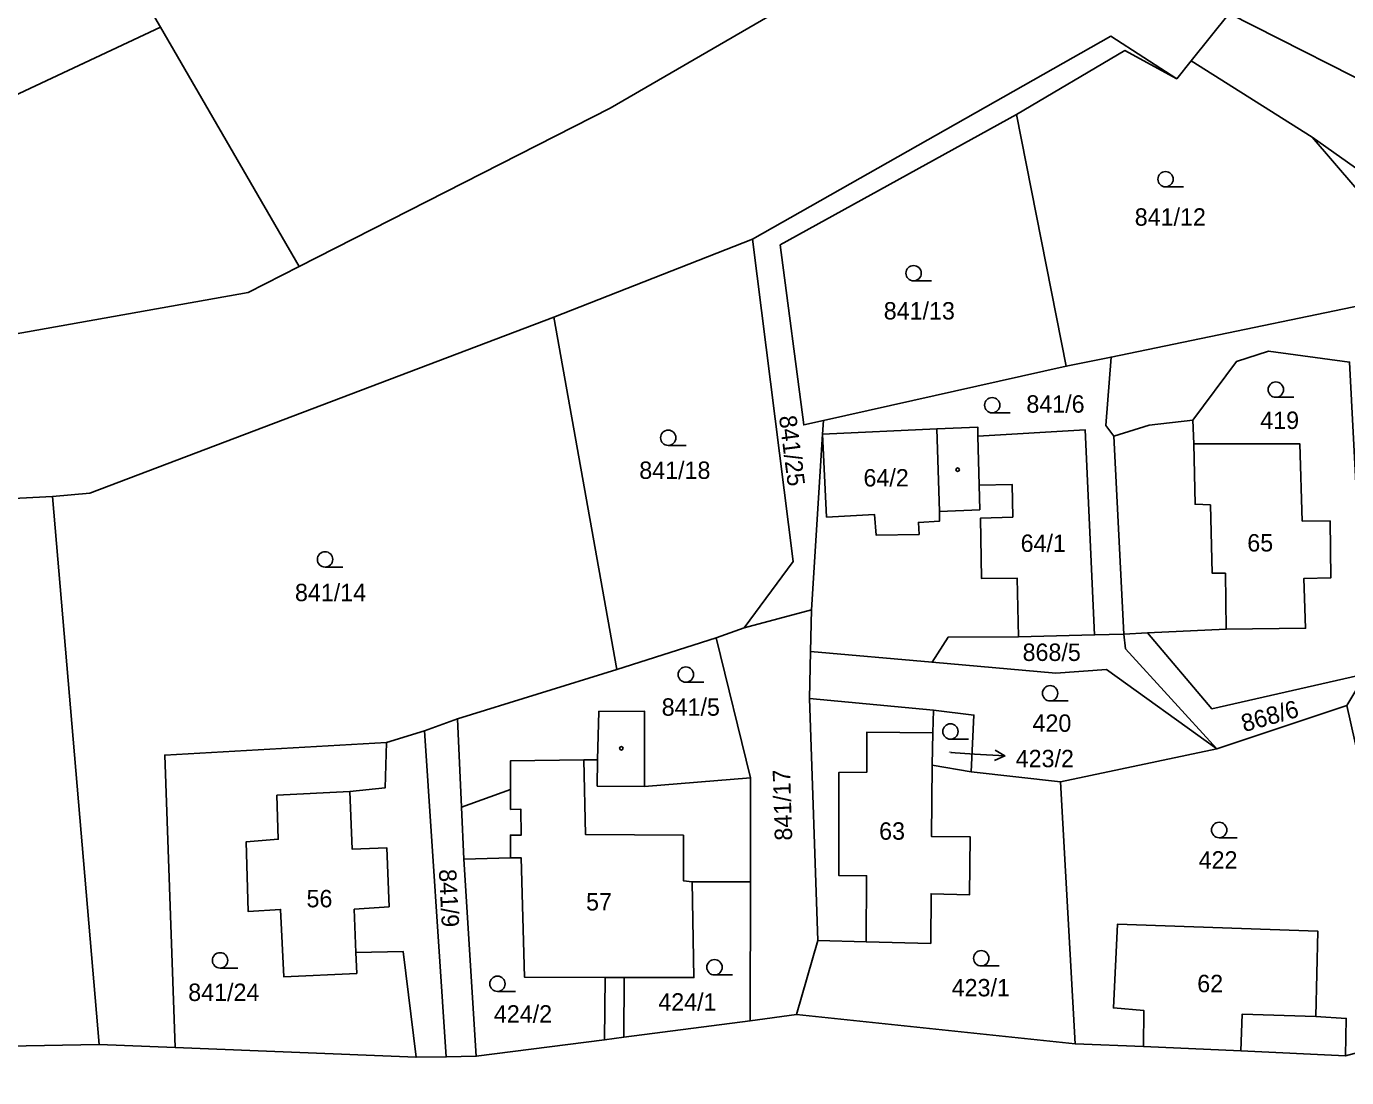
# Model space of a CAD drawing. Extents: x -654083 to -650132, y -1099819 to -1096699.
# Drawn here: x -652324.2 to -652195.2, y -1098431.8 to -1098329.1 of the extents above; entities that cross this region are included whole.
import ezdxf

# ---------------------------------------------------------------- set-up
doc = ezdxf.new("R2010")
doc.units = 0
for name, color, linetype in [('Hranice - vnitř_ kresba', 7, 'Continuous'), ('Obvody jako plochy', 7, 'Continuous'), ('Parcelní čísla', 7, 'Continuous'), ('Prvky pro prodl_ par_ č_', 7, 'Continuous'), ('Značky kultur', 7, 'Continuous'), ('Značky na budově ne v SPI', 7, 'Continuous')]:
    doc.layers.add(name, color=color, linetype=linetype)

msp = doc.modelspace()

# ---------------------------------------------------------------- linework, layer by layer
at = {"layer": 'Hranice - vnitř_ kresba'}
for p, q in [((-652235.23, -1098368.43), (-652234.96, -1098376.5)), ((-652210.12, -1098369.89), (-652210, -1098375.78)), ((-652231.1, -1098373.91), (-652227.86, -1098373.86)), ((-652227.86, -1098373.86), (-652227.81, -1098377.04)), ((-652210, -1098375.78), (-652208.48, -1098375.84)), ((-652208.48, -1098375.84), (-652208.33, -1098382.51)), ((-652227.81, -1098377.04), (-652230.95, -1098377.14)), ((-652230.95, -1098377.14), (-652230.85, -1098383.04)), ((-652208.33, -1098382.51), (-652207.03, -1098382.53)), ((-652207.03, -1098382.53), (-652206.96, -1098387.97)), ((-652230.85, -1098383.04), (-652227.39, -1098382.99)), ((-652227.39, -1098382.99), (-652227.24, -1098388.74)), ((-652242.08, -1098398.06), (-652242.06, -1098401.95)), ((-652235.62, -1098398.1), (-652242.08, -1098398.06)), ((-652269.72, -1098400.74), (-652269.58, -1098408.03)), ((-652268.38, -1098400.73), (-652268.43, -1098403.33)), ((-652244.8, -1098401.98), (-652244.81, -1098412.04)), ((-652242.06, -1098401.95), (-652244.8, -1098401.98)), ((-652268.43, -1098403.33), (-652263.79, -1098403.35)), ((-652292.37, -1098409.47), (-652292.6, -1098403.83)), ((-652276.91, -1098403.66), (-652276.89, -1098405.59)), ((-652276.89, -1098405.59), (-652275.87, -1098405.58)), ((-652275.87, -1098405.58), (-652275.85, -1098408.09)), ((-652276.9, -1098408.1), (-652276.91, -1098410.31)), ((-652276.9, -1098408.1), (-652275.85, -1098408.09)), ((-652269.58, -1098408.03), (-652259.99, -1098408.09)), ((-652259.99, -1098408.09), (-652259.99, -1098412.55)), ((-652292.37, -1098409.47), (-652288.99, -1098409.33)), ((-652288.99, -1098409.33), (-652288.74, -1098415.09)), ((-652259.99, -1098412.55), (-652259.15, -1098412.65)), ((-652244.81, -1098412.04), (-652242.1, -1098412.07)), ((-652242.1, -1098412.07), (-652242.13, -1098418.53)), ((-652288.74, -1098415.09), (-652292.17, -1098415.34)), ((-652292, -1098419.57), (-652292.17, -1098415.34)), ((-652265.8, -1098421.99), (-652267.65, -1098421.99)), ((-652205.38, -1098425.58), (-652205.53, -1098429.16)), ((-652198.18, -1098425.8), (-652205.38, -1098425.58))]:
    msp.add_line(p, q, dxfattribs=at)
at = {"layer": 'Obvody jako plochy'}
for points in [[(-652729.64, -1098315.8), (-652661.4, -1098344.97), (-652637.26, -1098355.21), (-652619.41, -1098357.13), (-652535.49, -1098366.17), (-652531.67, -1098372.21), (-652478.52, -1098362.63), (-652399.95, -1098365.36), (-652381.5, -1098366.27), (-652356.63, -1098362.42), (-652336.38, -1098361.13), (-652302.52, -1098355.1), (-652297.55, -1098352.57), (-652267.15, -1098337.1), (-652238.2, -1098320.29), (-652228.97, -1098312.1), (-652236.44, -1098315.73), (-652243.27, -1098309.38), (-652247.49, -1098304.55), (-652246.48, -1098301.27)], [(-652186.79, -1098310.96), (-652202.08, -1098321.61), (-652206.66, -1098327.84), (-652210.39, -1098332.49), (-652211.78, -1098334.22), (-652218.22, -1098330.08), (-652253.24, -1098349.9), (-652272.67, -1098357.52), (-652318, -1098374.7), (-652321.64, -1098375.04), (-652359.97, -1098376.98), (-652389.22, -1098379.47), (-652402.32, -1098381.08), (-652418.27, -1098386.43), (-652418.63, -1098382.46), (-652433.19, -1098384.93), (-652445.3, -1098386.68), (-652445.4, -1098388.53), (-652462.43, -1098389.36)], [(-652194.89, -1098361.9), (-652202.83, -1098360.84), (-652205.96, -1098361.83), (-652210.22, -1098367.56), (-652214.47, -1098368.05), (-652217.93, -1098369.15), (-652218.72, -1098368.08), (-652218.2, -1098361.41), (-652185.85, -1098354.71), (-652198.54, -1098339.93), (-652183.96, -1098350.25)], [(-652187.92, -1098427.67), (-652195.29, -1098429.64), (-652205.53, -1098429.16), (-652215.03, -1098428.74), (-652221.7, -1098428.49), (-652248.96, -1098425.63), (-652253.48, -1098426.24), (-652265.82, -1098427.83), (-652267.72, -1098428.08), (-652280.25, -1098429.7), (-652283.17, -1098429.76), (-652286.13, -1098429.8), (-652309.66, -1098428.83), (-652317.1, -1098428.56), (-652334.99, -1098428.88), (-652358.4, -1098430.17), (-652388.3, -1098430.78), (-652417.36, -1098431.78), (-652429.9, -1098431.64), (-652435.22, -1098431.58), (-652439.83, -1098431.38), (-652451.7, -1098430.8), (-652473.23, -1098422.33)]]:
    msp.add_lwpolyline(points, dxfattribs=at)
for points in [[(-652238.2, -1098320.29), (-652267.15, -1098337.1), (-652297.55, -1098352.57), (-652311.1, -1098329.18), (-652313.3, -1098325.37), (-652282.43, -1098312.02), (-652267.07, -1098305.69), (-652265.97, -1098301.83)], [(-652181.03, -1098342.49), (-652170.94, -1098327.01), (-652158.52, -1098336.49), (-652150.85, -1098325.58), (-652176.99, -1098308.27), (-652186.79, -1098310.96), (-652202.08, -1098321.61), (-652206.66, -1098327.84), (-652189.68, -1098336.44)], [(-652338.05, -1098327), (-652330.4, -1098325.42), (-652327.75, -1098326.79), (-652313.3, -1098325.37), (-652311.1, -1098329.18), (-652326.52, -1098336.41), (-652329.39, -1098329.93), (-652391.55, -1098354.62), (-652381.5, -1098366.27), (-652399.95, -1098365.36), (-652478.52, -1098362.63), (-652531.67, -1098372.21), (-652535.49, -1098366.17), (-652545.7, -1098345.51), (-652546.92, -1098343), (-652518.45, -1098354.28), (-652508.1, -1098348.73), (-652482.03, -1098339.62), (-652463.05, -1098328.79), (-652450.84, -1098332.97), (-652422.5, -1098351.89), (-652404.15, -1098351.55), (-652393.84, -1098350.3), (-652340.76, -1098328.13)], [(-652123.82, -1098393.2), (-652119.38, -1098407.08), (-652111.42, -1098409.61), (-652113.89, -1098393.93), (-652108.27, -1098386.27), (-652112.93, -1098384.7), (-652118.58, -1098384.7), (-652134.86, -1098374.22), (-652138.7, -1098371.78), (-652155.4, -1098360.1), (-652160.37, -1098356.72), (-652181.03, -1098342.49), (-652189.68, -1098336.44), (-652206.66, -1098327.84), (-652210.39, -1098332.49), (-652198.54, -1098339.93), (-652183.96, -1098350.25), (-652159.34, -1098367.48), (-652138.48, -1098380.69)], [(-652302.52, -1098355.1), (-652297.55, -1098352.57), (-652311.1, -1098329.18), (-652326.52, -1098336.41), (-652329.39, -1098329.93), (-652391.55, -1098354.62), (-652381.5, -1098366.27), (-652356.63, -1098362.42), (-652336.38, -1098361.13)], [(-652227.46, -1098337.72), (-652250.55, -1098350.46), (-652248.24, -1098368.04), (-652246.3, -1098367.6), (-652246.41, -1098368.95), (-652247.47, -1098386.1), (-652254.07, -1098387.86), (-652249.27, -1098381.39), (-652253.24, -1098349.9), (-652218.22, -1098330.08), (-652211.78, -1098334.22), (-652216.85, -1098331.48)], [(-652211.78, -1098334.22), (-652210.39, -1098332.49), (-652198.54, -1098339.93), (-652185.85, -1098354.71), (-652218.2, -1098361.41), (-652222.58, -1098362.31), (-652227.46, -1098337.72), (-652216.85, -1098331.48)], [(-652246.3, -1098367.6), (-652222.58, -1098362.31), (-652227.46, -1098337.72), (-652250.55, -1098350.46), (-652248.24, -1098368.04)], [(-652266.5, -1098391.91), (-652256.81, -1098388.84), (-652254.07, -1098387.86), (-652249.27, -1098381.39), (-652253.24, -1098349.9), (-652272.67, -1098357.52)], [(-652272.67, -1098357.52), (-652266.5, -1098391.91), (-652282.06, -1098396.74), (-652285.29, -1098397.91), (-652289, -1098399.06), (-652310.69, -1098400.28), (-652309.66, -1098428.83), (-652317.1, -1098428.56), (-652321.64, -1098375.04), (-652318, -1098374.7)], [(-652202.83, -1098360.84), (-652194.89, -1098361.9), (-652193.31, -1098392.36), (-652208.35, -1098395.78), (-652214.63, -1098388.35), (-652206.96, -1098387.97), (-652199.2, -1098387.9), (-652199.35, -1098383.02), (-652196.71, -1098382.97), (-652196.8, -1098377.41), (-652199.52, -1098377.42), (-652199.76, -1098369.87), (-652210.12, -1098369.89), (-652210.22, -1098367.56), (-652205.96, -1098361.83)], [(-652222.58, -1098362.31), (-652218.2, -1098361.41), (-652218.72, -1098368.08), (-652217.93, -1098369.15), (-652216.96, -1098388.47), (-652219.82, -1098388.54), (-652220.72, -1098368.52), (-652231.21, -1098369.14), (-652231.23, -1098368.25), (-652235.23, -1098368.43), (-652246.41, -1098368.95), (-652246.3, -1098367.6)], [(-652235.69, -1098391.21), (-652247.57, -1098390.17), (-652247.47, -1098386.1), (-652246.41, -1098368.95), (-652246, -1098377.03), (-652241.31, -1098376.79), (-652241.16, -1098378.8), (-652236.96, -1098378.73), (-652237.03, -1098377.56), (-652234.97, -1098377.44), (-652234.96, -1098376.5), (-652231.04, -1098376.32), (-652231.1, -1098373.91), (-652231.21, -1098369.14), (-652220.72, -1098368.52), (-652219.82, -1098388.54), (-652227.24, -1098388.74), (-652234.12, -1098388.76)], [(-652246.41, -1098368.95), (-652246, -1098377.03), (-652241.31, -1098376.79), (-652241.16, -1098378.8), (-652236.96, -1098378.73), (-652237.03, -1098377.56), (-652234.97, -1098377.44), (-652234.96, -1098376.5), (-652231.04, -1098376.32), (-652231.1, -1098373.91), (-652231.21, -1098369.14), (-652231.23, -1098368.25), (-652235.23, -1098368.43)], [(-652241.31, -1098376.79), (-652241.16, -1098378.8), (-652236.96, -1098378.73), (-652237.03, -1098377.56), (-652234.97, -1098377.44), (-652234.96, -1098376.5), (-652235.23, -1098368.43), (-652246.41, -1098368.95), (-652246, -1098377.03)], [(-652220.72, -1098368.52), (-652219.82, -1098388.54), (-652227.24, -1098388.74), (-652227.39, -1098382.99), (-652230.85, -1098383.04), (-652230.95, -1098377.14), (-652227.81, -1098377.04), (-652227.86, -1098373.86), (-652231.1, -1098373.91), (-652231.21, -1098369.14)], [(-652199.76, -1098369.87), (-652199.52, -1098377.42), (-652196.8, -1098377.41), (-652196.71, -1098382.97), (-652199.35, -1098383.02), (-652199.2, -1098387.9), (-652206.96, -1098387.97), (-652214.63, -1098388.35), (-652216.96, -1098388.47), (-652217.93, -1098369.15), (-652214.47, -1098368.05), (-652210.22, -1098367.56), (-652210.12, -1098369.89)], [(-652208.48, -1098375.84), (-652208.33, -1098382.51), (-652207.03, -1098382.53), (-652206.96, -1098387.97), (-652199.2, -1098387.9), (-652199.35, -1098383.02), (-652196.71, -1098382.97), (-652196.8, -1098377.41), (-652199.52, -1098377.42), (-652199.76, -1098369.87), (-652210.12, -1098369.89), (-652210, -1098375.78)], [(-652321.64, -1098375.04), (-652359.97, -1098376.98), (-652359, -1098401.81), (-652336.58, -1098401.09), (-652334.99, -1098428.88), (-652317.1, -1098428.56)], [(-652247.47, -1098386.1), (-652247.57, -1098390.17), (-652247.69, -1098394.75), (-652246.86, -1098418.38), (-652248.96, -1098425.63), (-652253.48, -1098426.24), (-652253.43, -1098412.65), (-652253.43, -1098402.5), (-652256.81, -1098388.84), (-652254.07, -1098387.86)], [(-652253.43, -1098402.5), (-652256.81, -1098388.84), (-652266.5, -1098391.91), (-652282.06, -1098396.74), (-652281.69, -1098405.36), (-652276.91, -1098403.66), (-652276.89, -1098400.83), (-652269.72, -1098400.74), (-652268.38, -1098400.73), (-652268.27, -1098396.02), (-652263.81, -1098395.98), (-652263.79, -1098403.35)], [(-652216.96, -1098388.47), (-652219.82, -1098388.54), (-652227.24, -1098388.74), (-652234.12, -1098388.76), (-652235.69, -1098391.21), (-652223.6, -1098392.27), (-652218.64, -1098391.92), (-652207.88, -1098399.67), (-652216.78, -1098389.9)], [(-652208.35, -1098395.78), (-652193.31, -1098392.36), (-652195.15, -1098395.44), (-652207.88, -1098399.67), (-652216.78, -1098389.9), (-652216.96, -1098388.47), (-652214.63, -1098388.35)], [(-652207.88, -1098399.67), (-652223.13, -1098402.91), (-652231.86, -1098401.92), (-652231.6, -1098396.37), (-652235.57, -1098395.9), (-652247.69, -1098394.75), (-652247.57, -1098390.17), (-652235.69, -1098391.21), (-652223.6, -1098392.27), (-652218.64, -1098391.92)], [(-652235.8, -1098413.82), (-652235.82, -1098418.68), (-652242.13, -1098418.53), (-652246.86, -1098418.38), (-652247.69, -1098394.75), (-652235.57, -1098395.9), (-652235.62, -1098398.1), (-652235.7, -1098401.28), (-652235.75, -1098408.24), (-652231.96, -1098408.27), (-652232.03, -1098413.92)], [(-652195.15, -1098395.44), (-652187.92, -1098427.67), (-652195.29, -1098429.64), (-652195.22, -1098426), (-652198.18, -1098425.8), (-652197.98, -1098417.49), (-652217.58, -1098416.8), (-652217.98, -1098424.97), (-652215.01, -1098425.22), (-652215.03, -1098428.74), (-652221.7, -1098428.49), (-652223.13, -1098402.91), (-652207.88, -1098399.67)], [(-652282.06, -1098396.74), (-652281.69, -1098405.36), (-652281.47, -1098410.45), (-652280.25, -1098429.7), (-652283.17, -1098429.76), (-652285.29, -1098397.91)], [(-652263.79, -1098403.35), (-652253.43, -1098402.5), (-652253.43, -1098412.65), (-652259.15, -1098412.65), (-652258.97, -1098422.01), (-652265.8, -1098421.99), (-652265.82, -1098427.83), (-652267.72, -1098428.08), (-652267.65, -1098421.99), (-652275.52, -1098421.98), (-652275.86, -1098410.31), (-652276.91, -1098410.31), (-652281.47, -1098410.45), (-652281.69, -1098405.36), (-652276.91, -1098403.66), (-652276.89, -1098400.83), (-652269.72, -1098400.74), (-652268.38, -1098400.73), (-652268.27, -1098396.02), (-652263.81, -1098395.98)], [(-652231.6, -1098396.37), (-652231.86, -1098401.92), (-652235.7, -1098401.28), (-652235.62, -1098398.1), (-652235.57, -1098395.9)], [(-652285.29, -1098397.91), (-652283.17, -1098429.76), (-652286.13, -1098429.8), (-652287.37, -1098419.47), (-652292, -1098419.57), (-652291.92, -1098421.6), (-652299.04, -1098421.95), (-652299.36, -1098415.36), (-652302.52, -1098415.57), (-652302.72, -1098408.74), (-652299.6, -1098408.5), (-652299.72, -1098404.2), (-652292.6, -1098403.83), (-652289.15, -1098403.49), (-652289, -1098399.06)], [(-652235.62, -1098398.1), (-652242.08, -1098398.06), (-652242.06, -1098401.95), (-652244.8, -1098401.98), (-652244.81, -1098412.04), (-652242.1, -1098412.07), (-652242.13, -1098418.53), (-652235.82, -1098418.68), (-652235.8, -1098413.82), (-652232.03, -1098413.92), (-652231.96, -1098408.27), (-652235.75, -1098408.24), (-652235.7, -1098401.28)], [(-652289.15, -1098403.49), (-652292.6, -1098403.83), (-652299.72, -1098404.2), (-652299.6, -1098408.5), (-652302.72, -1098408.74), (-652302.52, -1098415.57), (-652299.36, -1098415.36), (-652299.04, -1098421.95), (-652291.92, -1098421.6), (-652292, -1098419.57), (-652287.37, -1098419.47), (-652286.13, -1098429.8), (-652309.66, -1098428.83), (-652310.69, -1098400.28), (-652289, -1098399.06)], [(-652259.99, -1098408.09), (-652259.99, -1098412.55), (-652259.15, -1098412.65), (-652258.97, -1098422.01), (-652265.8, -1098421.99), (-652267.65, -1098421.99), (-652275.52, -1098421.98), (-652275.86, -1098410.31), (-652276.91, -1098410.31), (-652276.9, -1098408.1), (-652275.85, -1098408.09), (-652275.87, -1098405.58), (-652276.89, -1098405.59), (-652276.91, -1098403.66), (-652276.89, -1098400.83), (-652269.72, -1098400.74), (-652269.58, -1098408.03)], [(-652223.13, -1098402.91), (-652221.7, -1098428.49), (-652248.96, -1098425.63), (-652246.86, -1098418.38), (-652242.13, -1098418.53), (-652235.82, -1098418.68), (-652235.8, -1098413.82), (-652232.03, -1098413.92), (-652231.96, -1098408.27), (-652235.75, -1098408.24), (-652235.7, -1098401.28), (-652231.86, -1098401.92)], [(-652288.74, -1098415.09), (-652292.17, -1098415.34), (-652292, -1098419.57), (-652291.92, -1098421.6), (-652299.04, -1098421.95), (-652299.36, -1098415.36), (-652302.52, -1098415.57), (-652302.72, -1098408.74), (-652299.6, -1098408.5), (-652299.72, -1098404.2), (-652292.6, -1098403.83), (-652292.37, -1098409.47), (-652288.99, -1098409.33)], [(-652267.65, -1098421.99), (-652275.52, -1098421.98), (-652275.86, -1098410.31), (-652276.91, -1098410.31), (-652281.47, -1098410.45), (-652280.25, -1098429.7), (-652267.72, -1098428.08)], [(-652253.43, -1098412.65), (-652253.48, -1098426.24), (-652265.82, -1098427.83), (-652265.8, -1098421.99), (-652258.97, -1098422.01), (-652259.15, -1098412.65)], [(-652195.29, -1098429.64), (-652195.22, -1098426), (-652198.18, -1098425.8), (-652197.98, -1098417.49), (-652217.58, -1098416.8), (-652217.98, -1098424.97), (-652215.01, -1098425.22), (-652215.03, -1098428.74), (-652205.53, -1098429.16)], [(-652217.98, -1098424.97), (-652217.58, -1098416.8), (-652197.98, -1098417.49), (-652198.18, -1098425.8), (-652205.38, -1098425.58), (-652205.53, -1098429.16), (-652215.03, -1098428.74), (-652215.01, -1098425.22)]]:
    msp.add_lwpolyline(points, close=True, dxfattribs=at)
at = {"layer": 'Prvky pro prodl_ par_ č_'}
for p, q in [((-652233.89, -1098400.03), (-652231.56, -1098400.18)), ((-652231.56, -1098400.18), (-652228.57, -1098400.37))]:
    msp.add_line(p, q, dxfattribs=at)
msp.add_lwpolyline([(-652229.53, -1098399.81), (-652228.57, -1098400.37), (-652229.6, -1098400.81)], dxfattribs=at)
at = {"layer": 'Značky kultur'}
for p, q in [((-652211.13, -1098344.79), (-652212.88, -1098344.79)), ((-652235.75, -1098353.97), (-652237.5, -1098353.97)), ((-652200.35, -1098365.34), (-652202.1, -1098365.34)), ((-652228.07, -1098366.86), (-652229.82, -1098366.86)), ((-652259.73, -1098370.04), (-652261.48, -1098370.04)), ((-652293.27, -1098381.92), (-652295.02, -1098381.92)), ((-652258.01, -1098393.17), (-652259.76, -1098393.17)), ((-652222.41, -1098395), (-652224.16, -1098395)), ((-652232.15, -1098398.73), (-652233.9, -1098398.73)), ((-652205.89, -1098408.35), (-652207.64, -1098408.35)), ((-652303.53, -1098421.08), (-652305.28, -1098421.08)), ((-652229.14, -1098420.88), (-652230.89, -1098420.88)), ((-652255.21, -1098421.76), (-652256.96, -1098421.76)), ((-652276.42, -1098423.37), (-652278.17, -1098423.37))]:
    msp.add_line(p, q, dxfattribs=at)
for centre in [(-652212.88, -1098344.04), (-652237.5, -1098353.22), (-652202.1, -1098364.59), (-652229.82, -1098366.11), (-652261.48, -1098369.29), (-652295.02, -1098381.17), (-652259.76, -1098392.42), (-652224.16, -1098394.25), (-652233.9, -1098397.98), (-652207.64, -1098407.6), (-652305.28, -1098420.33), (-652256.96, -1098421.01), (-652230.89, -1098420.13), (-652278.17, -1098422.62)]:
    msp.add_circle(centre, 0.75, dxfattribs=at)
at = {"layer": 'Značky na budově ne v SPI'}
for centre in [(-652233.2, -1098372.41), (-652266.06, -1098399.62)]:
    msp.add_circle(centre, 0.175, dxfattribs=at)

# ---------------------------------------------------------------- texts
at = {"layer": 'Parcelní čísla'}
for s, height, p in [('841/12', 1.7, (-652215.89, -1098348.58)), ('841/13', 1.7, (-652240.42, -1098357.74)), ('841/6', 1.7, (-652226.48, -1098366.84)), ('419', 1.7, (-652203.62, -1098368.43)), ('841/18', 1.7, (-652264.31, -1098373.31)), ('64/2', 1.7, (-652242.4, -1098374.05)), ('64/1', 1.7, (-652227.04, -1098380.44)), ('65', 1.7, (-652204.89, -1098380.4)), ('841/14', 1.7, (-652297.96, -1098385.25)), ('868/5', 1.7, (-652226.85, -1098391.09)), ('841/5', 1.7, (-652262.12, -1098396.44)), ('420', 1.7, (-652225.88, -1098398.01)), ('423/2', 0.1, (-652234.08, -1098400.03)), ('63', 1.7, (-652240.87, -1098408.55)), ('422', 1.7, (-652209.64, -1098411.37)), ('56', 1.7, (-652296.83, -1098415.15)), ('57', 1.7, (-652269.51, -1098415.46)), ('841/24', 1.7, (-652308.39, -1098424.3)), ('423/1', 1.7, (-652233.78, -1098423.85)), ('62', 1.7, (-652209.78, -1098423.44)), ('424/1', 1.7, (-652262.45, -1098425.24)), ('424/2', 1.7, (-652278.52, -1098426.41))]:
    msp.add_text(s, height=height, dxfattribs=at).set_placement(p)
for s, rotation, p in [('841/25', 277.308, (-652250.66, -1098367.21)), ('868/6', 15.732, (-652205.2, -1098398.05)), ('841/17', 91.8, (-652249.36, -1098408.61)), ('841/9', 273.051, (-652283.9, -1098411.46))]:
    msp.add_text(s, height=1.7, rotation=rotation, dxfattribs=at).set_placement(p)
at = {"layer": 'Prvky pro prodl_ par_ č_'}
msp.add_text('423/2', height=1.7, dxfattribs=at).set_placement((-652227.52, -1098401.47))

doc.saveas('drawing.dxf')
